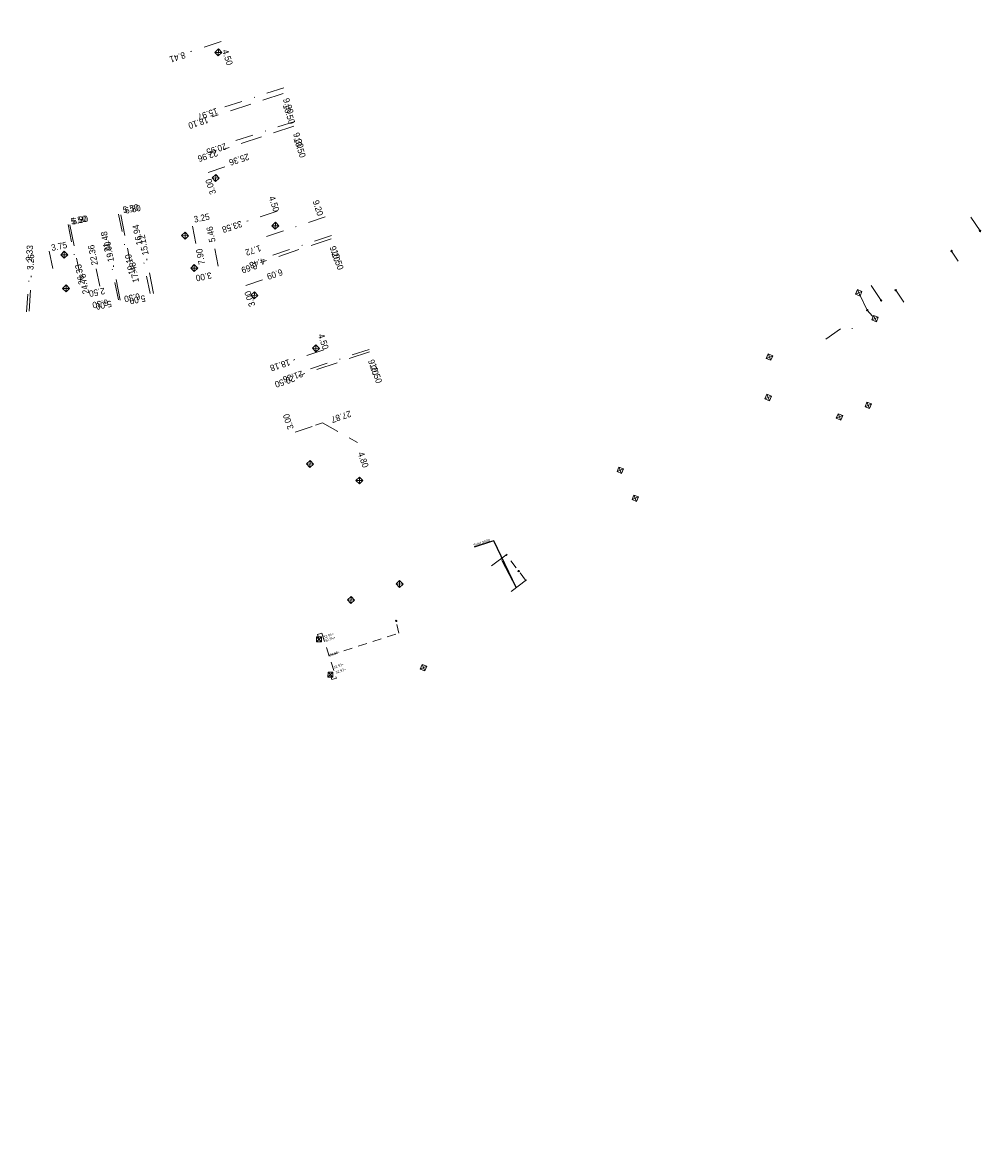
# Model space of a CAD drawing. Header units: inches. Extents: x 0 to 191500, y 0 to 342750.
# Tile 371 of 547: x 184821 to 184956, y 338458 to 338614. Entities that reach past the tile are written whole.
import ezdxf
from ezdxf import colors
from ezdxf.entities.mleader import LeaderData, LeaderLine
from ezdxf.enums import TextEntityAlignment as Align
from ezdxf.math import Vec2, Vec3

# ---------------------------------------------------------------- set-up
doc = ezdxf.new("R2010")
doc.units = ezdxf.units.IN
doc.header["$MEASUREMENT"] = 0
doc.set_wipeout_variables(frame=1)
for name, pattern in [('RI-HWA_HUISAANSLUITING', [4.8, 3, -1.8]), ('RI-HWA_KOLKAANSLUITING', [4.3, 2.5, -1.8]), ('RI-VWA_HUISAANSLUITING', [6.1, 2.5, -1.8, 0, -1.8])]:
    doc.linetypes.add(name, pattern=pattern)
doc.layers.get('0').update_dxf_attribs({"lineweight": 20})
for name, color, linetype, lineweight in [('ECW', 150, 'Continuous', 20), ('N-WE-RI-HWA-MAATVOERING-T25', 151, 'Continuous', 20), ('N-WE-RI-HWA_GOOT_LIJNGOOT-G', 220, 'Continuous', 20), ('N-WE-RI-HWA_HUISAANSLUITING', 150, 'RI-HWA_HUISAANSLUITING', 20), ('N-WE-RI-HWA_KOLK-S', 150, 'Continuous', 20), ('N-WE-RI-HWA_KOLKAANSLUITING_PVC-G', 150, 'RI-HWA_KOLKAANSLUITING', 20), ('N-WE-RI-HWA_KOLKAANSLUITING_PVC315-G', 180, 'RI-HWA_KOLKAANSLUITING', 20), ('N-WE-RI-HWA_KOLKAANSLUITING_PVC_160-G', 150, 'RI-HWA_KOLKAANSLUITING', 20), ('N-WE-RI-INLAAT', 7, 'Continuous', 20), ('N-WE-RI-VWA-MAATVOERING-T25', 30, 'Continuous', 20), ('N-WE-RI-VWA_HUISAANSLUITING', 20, 'RI-VWA_HUISAANSLUITING', 20), ('N-WE-RI-VWA_HUISAANSLUITING_PVC_160-G', 20, 'RI-VWA_HUISAANSLUITING', 20), ('Tekst algemeen', 7, 'Continuous', 20)]:
    doc.layers.add(name, color=color, linetype=linetype, lineweight=lineweight)
doc.styles.add('11', font='TXT')
doc.styles.add('NLCS-ISO', font='txt')
picture_1 = doc.add_image_def('image1.ecw', size_in_pixel=(220000, 285000))

# ---------------------------------------------------------------- blocks, each defined once
blk = doc.blocks.new('zandvang roostergoot')
blk.add_wipeout([(-0.23, 0), (0.23, 0), (0.23, -0.45), (-0.23, -0.45)])
blk = doc.blocks.new('A$C2C270354')
h = blk.add_hatch(color=256)
h.dxf.hatch_style = 1
edge = h.paths.add_edge_path()
edge.add_arc((0, 0), 0.1, 0, 360)
blk.add_circle((0, 0), 0.1)

msp = doc.modelspace()

# ---------------------------------------------------------------- linework, layer by layer
at = {"layer": 'N-WE-RI-HWA_HUISAANSLUITING'}
for p, q in [((184857.32703, 338604.36071), (184847.35541, 338601.07182)), ((184858.84932, 338599.74527), (184848.8777, 338596.45639)), ((184834.49271, 338587.30569), (184835.82455, 338580.6374)), ((184827.3341, 338585.87593), (184828.66593, 338579.20763)), ((184864.09471, 338583.92722), (184854.14749, 338580.56526)), ((184839.11813, 338576.19646), (184838.13884, 338581.09962)), ((184834.43071, 338575.26026), (184833.45142, 338580.16342)), ((184821.61902, 338573.70511), (184821.90847, 338578.69672)), ((184869.47705, 338568.00219), (184859.52982, 338564.64023))]:
    msp.add_line(p, q, dxfattribs=at)
at = {"layer": 'N-WE-RI-HWA_KOLK-S'}
for p, q in [((184848.22103, 338610.62789), (184847.7151, 338610.14927)), ((184848.19372, 338609.64334), (184848.22103, 338610.62789)), ((184848.69965, 338610.12196), (184848.22103, 338610.62789)), ((184847.7151, 338610.14927), (184848.69965, 338610.12196)), ((184847.7151, 338610.14927), (184848.19372, 338609.64334)), ((184848.19372, 338609.64334), (184848.69965, 338610.12196)), ((184847.85464, 338592.95616), (184847.34871, 338592.47754)), ((184847.34871, 338592.47754), (184848.33326, 338592.45023)), ((184847.34871, 338592.47754), (184847.82733, 338591.9716)), ((184847.82733, 338591.9716), (184847.85464, 338592.95616)), ((184847.82733, 338591.9716), (184848.33326, 338592.45023)), ((184848.33326, 338592.45023), (184847.85464, 338592.95616)), ((184856.25821, 338586.23632), (184855.75228, 338585.7577)), ((184855.75228, 338585.7577), (184856.73684, 338585.73039)), ((184855.75228, 338585.7577), (184856.23091, 338585.25177)), ((184856.23091, 338585.25177), (184856.25821, 338586.23632)), ((184856.23091, 338585.25177), (184856.73684, 338585.73039)), ((184856.73684, 338585.73039), (184856.25821, 338586.23632)), ((184843.55867, 338584.83164), (184843.05274, 338584.35302)), ((184843.05274, 338584.35302), (184844.0373, 338584.32571)), ((184843.05274, 338584.35302), (184843.53136, 338583.84709)), ((184843.53136, 338583.84709), (184843.55867, 338584.83164)), ((184843.53136, 338583.84709), (184844.0373, 338584.32571)), ((184844.0373, 338584.32571), (184843.55867, 338584.83164)), ((184826.54861, 338582.14773), (184826.04268, 338581.6691)), ((184826.04268, 338581.6691), (184827.02724, 338581.6418)), ((184826.04268, 338581.6691), (184826.52131, 338581.16317)), ((184826.52131, 338581.16317), (184826.54861, 338582.14773)), ((184826.52131, 338581.16317), (184827.02724, 338581.6418)), ((184827.02724, 338581.6418), (184826.54861, 338582.14773)), ((184844.83938, 338580.2756), (184844.33345, 338579.79698)), ((184844.33345, 338579.79698), (184845.31801, 338579.76967)), ((184844.33345, 338579.79698), (184844.81207, 338579.29104)), ((184844.81207, 338579.29104), (184844.83938, 338580.2756)), ((184844.81207, 338579.29104), (184845.31801, 338579.76967)), ((184845.31801, 338579.76967), (184844.83938, 338580.2756)), ((184826.82062, 338577.40909), (184826.31469, 338576.93046)), ((184826.31469, 338576.93046), (184827.29924, 338576.90316)), ((184826.31469, 338576.93046), (184826.79331, 338576.42453)), ((184826.79331, 338576.42453), (184826.82062, 338577.40909)), ((184826.79331, 338576.42453), (184827.29924, 338576.90316)), ((184827.29924, 338576.90316), (184826.82062, 338577.40909)), ((184853.30651, 338576.43922), (184852.80058, 338575.9606)), ((184853.2792, 338575.45466), (184853.30651, 338576.43922)), ((184853.78513, 338575.93329), (184853.30651, 338576.43922)), ((184938.11033, 338576.75858), (184937.84542, 338576.11447)), ((184937.84542, 338576.11447), (184938.75444, 338576.49366)), ((184937.84542, 338576.11447), (184938.48952, 338575.84956)), ((184938.11033, 338576.75858), (184938.48952, 338575.84956)), ((184938.75444, 338576.49366), (184938.11033, 338576.75858)), ((184938.48952, 338575.84956), (184938.75444, 338576.49366)), ((184852.80058, 338575.9606), (184853.78513, 338575.93329)), ((184852.80058, 338575.9606), (184853.2792, 338575.45466)), ((184853.2792, 338575.45466), (184853.78513, 338575.93329)), ((184940.40033, 338573.12858), (184940.13542, 338572.48447)), ((184940.40033, 338573.12858), (184940.77952, 338572.21956)), ((184941.04444, 338572.86366), (184940.40033, 338573.12858)), ((184940.13542, 338572.48447), (184941.04444, 338572.86366)), ((184940.13542, 338572.48447), (184940.77952, 338572.21956)), ((184940.77952, 338572.21956), (184941.04444, 338572.86366)), ((184861.94663, 338568.97429), (184861.4407, 338568.49567)), ((184861.4407, 338568.49567), (184862.42526, 338568.46836)), ((184861.4407, 338568.49567), (184861.91933, 338567.98973)), ((184861.91933, 338567.98973), (184861.94663, 338568.97429)), ((184861.91933, 338567.98973), (184862.42526, 338568.46836)), ((184862.42526, 338568.46836), (184861.94663, 338568.97429)), ((184925.55241, 338567.71365), (184925.28749, 338567.06955)), ((184925.28749, 338567.06955), (184926.19651, 338567.44874)), ((184925.28749, 338567.06955), (184925.93159, 338566.80464)), ((184925.55241, 338567.71365), (184925.93159, 338566.80464)), ((184926.19651, 338567.44874), (184925.55241, 338567.71365)), ((184925.93159, 338566.80464), (184926.19651, 338567.44874)), ((184925.36841, 338562.03265), (184925.10349, 338561.38855)), ((184925.36841, 338562.03265), (184925.74759, 338561.12364)), ((184926.01251, 338561.76774), (184925.36841, 338562.03265)), ((184925.10349, 338561.38855), (184926.01251, 338561.76774)), ((184925.10349, 338561.38855), (184925.74759, 338561.12364)), ((184925.74759, 338561.12364), (184926.01251, 338561.76774)), ((184939.45399, 338560.92271), (184939.18907, 338560.27861)), ((184939.18907, 338560.27861), (184940.09809, 338560.6578)), ((184939.45399, 338560.92271), (184939.83317, 338560.0137)), ((184940.09809, 338560.6578), (184939.45399, 338560.92271)), ((184939.83317, 338560.0137), (184940.09809, 338560.6578)), ((184935.40299, 338559.28271), (184935.13807, 338558.63861)), ((184935.13807, 338558.63861), (184936.04709, 338559.0178)), ((184935.40299, 338559.28271), (184935.78217, 338558.3737)), ((184936.04709, 338559.0178), (184935.40299, 338559.28271)), ((184935.78217, 338558.3737), (184936.04709, 338559.0178)), ((184939.18907, 338560.27861), (184939.83317, 338560.0137)), ((184935.13807, 338558.63861), (184935.78217, 338558.3737)), ((184861.12922, 338552.70048), (184860.62329, 338552.22185)), ((184861.10191, 338551.71592), (184861.12922, 338552.70048)), ((184861.60784, 338552.19455), (184861.12922, 338552.70048)), ((184860.62329, 338552.22185), (184861.60784, 338552.19455)), ((184860.62329, 338552.22185), (184861.10191, 338551.71592)), ((184861.10191, 338551.71592), (184861.60784, 338552.19455)), ((184904.56688, 338551.78702), (184904.30196, 338551.14292)), ((184904.30196, 338551.14292), (184905.21098, 338551.5221)), ((184904.30196, 338551.14292), (184904.94606, 338550.878)), ((184904.56688, 338551.78702), (184904.94606, 338550.878)), ((184905.21098, 338551.5221), (184904.56688, 338551.78702)), ((184904.94606, 338550.878), (184905.21098, 338551.5221)), ((184868.07964, 338550.37998), (184867.5737, 338549.90135)), ((184867.5737, 338549.90135), (184868.55826, 338549.87404)), ((184867.5737, 338549.90135), (184868.05233, 338549.39542)), ((184868.05233, 338549.39542), (184868.07964, 338550.37998)), ((184868.05233, 338549.39542), (184868.55826, 338549.87404)), ((184868.55826, 338549.87404), (184868.07964, 338550.37998)), ((184906.68088, 338547.84202), (184906.41596, 338547.19792)), ((184906.41596, 338547.19792), (184907.32498, 338547.5771)), ((184906.41596, 338547.19792), (184907.06006, 338546.933)), ((184906.68088, 338547.84202), (184907.06006, 338546.933)), ((184907.32498, 338547.5771), (184906.68088, 338547.84202)), ((184907.06006, 338546.933), (184907.32498, 338547.5771)), ((184873.71577, 338535.82033), (184873.20984, 338535.3417)), ((184873.68847, 338534.83577), (184873.71577, 338535.82033)), ((184874.1944, 338535.3144), (184873.71577, 338535.82033)), ((184873.20984, 338535.3417), (184874.1944, 338535.3144)), ((184873.20984, 338535.3417), (184873.68847, 338534.83577)), ((184873.68847, 338534.83577), (184874.1944, 338535.3144)), ((184866.8893, 338533.55051), (184866.38337, 338533.07188)), ((184866.38337, 338533.07188), (184867.36793, 338533.04457)), ((184866.38337, 338533.07188), (184866.862, 338532.56595)), ((184866.862, 338532.56595), (184866.8893, 338533.55051)), ((184866.862, 338532.56595), (184867.36793, 338533.04457)), ((184867.36793, 338533.04457), (184866.8893, 338533.55051)), ((184862.03449, 338527.89267), (184862.033, 338527.19622)), ((184862.033, 338527.19622), (184862.73095, 338527.89117)), ((184862.03449, 338527.89267), (184862.72945, 338527.19472)), ((184862.73095, 338527.89117), (184862.03449, 338527.89267)), ((184862.72945, 338527.19472), (184862.73095, 338527.89117)), ((184862.033, 338527.19622), (184862.72945, 338527.19472)), ((184876.89025, 338523.99799), (184876.62533, 338523.35389)), ((184876.62533, 338523.35389), (184877.53435, 338523.73307)), ((184876.62533, 338523.35389), (184877.26943, 338523.08897)), ((184876.89025, 338523.99799), (184877.26943, 338523.08897)), ((184877.53435, 338523.73307), (184876.89025, 338523.99799)), ((184877.26943, 338523.08897), (184877.53435, 338523.73307)), ((184863.64519, 338522.90055), (184863.64369, 338522.20409)), ((184863.64369, 338522.20409), (184864.34164, 338522.89905)), ((184863.64369, 338522.20409), (184864.34015, 338522.2026)), ((184863.64519, 338522.90055), (184864.34015, 338522.2026)), ((184864.34164, 338522.89905), (184863.64519, 338522.90055)), ((184864.34015, 338522.2026), (184864.34164, 338522.89905))]:
    msp.add_line(p, q, dxfattribs=at)
at = {"layer": 'N-WE-RI-HWA_KOLKAANSLUITING_PVC-G'}
for p, q in [((184848.59379, 338611.68373), (184844.32024, 338610.27421)), ((184846.78041, 338593.23748), (184849.62944, 338594.17716)), ((184856.47772, 338587.78033), (184852.20417, 338586.37081)), ((184844.58247, 338585.70077), (184845.21901, 338582.51372)), ((184848.19932, 338580.04972), (184847.61175, 338582.99161)), ((184824.42853, 338582.18537), (184825.163, 338578.508)), ((184831.52871, 338577.23003), (184831.03906, 338579.68161)), ((184852.07387, 338577.33105), (184854.91594, 338578.29161)), ((184863.05009, 338568.27893), (184858.78699, 338566.8381)), ((184859.04694, 338556.69944), (184861.889, 338557.66)), ((184861.889, 338557.66), (184862.86626, 338557.9903)), ((184862.86626, 338557.9903), (184867.78108, 338555.21801))]:
    msp.add_line(p, q, dxfattribs=at)
at = {"layer": 'N-WE-RI-HWA_KOLKAANSLUITING_PVC315-G', "ltscale": 0.5}
for points in [[(184891.41116, 338535.87448), (184888.74944, 338539.38368)], [(184863.80456, 338525.23693), (184873.6058, 338528.39928), (184873.24049, 338530.13338)], [(184862.31288, 338527.75782), (184862.16717, 338528.20944), (184862.78153, 338528.40766), (184864.82759, 338522.06619), (184864.19579, 338521.86234), (184864.06176, 338522.33744)]]:
    msp.add_lwpolyline(points, dxfattribs=at)
at = {"layer": 'N-WE-RI-HWA_KOLKAANSLUITING_PVC_160-G'}
for q in [(184938.29872, 338576.28236), (184940.23551, 338573.00399)]:
    msp.add_line((184939.5032, 338573.86402), q, dxfattribs=at)
at = {"layer": 'N-WE-RI-VWA_HUISAANSLUITING'}
for p, q in [((184857.42594, 338605.16617), (184848.58418, 338602.28289)), ((184858.96989, 338600.43155), (184850.12813, 338597.54827)), ((184834.17573, 338587.36489), (184835.25614, 338581.97205)), ((184863.25815, 338586.9844), (184854.52489, 338584.09126)), ((184827.0866, 338585.94465), (184828.167, 338580.55181)), ((184864.12609, 338584.36443), (184855.39283, 338581.47128)), ((184838.61161, 338576.2191), (184837.37405, 338582.39635)), ((184834.16006, 338575.32728), (184832.92251, 338581.50453)), ((184821.2303, 338573.61393), (184821.70153, 338579.89628)), ((184869.43437, 338568.3408), (184860.70112, 338565.44766))]:
    msp.add_line(p, q, dxfattribs=at)
at = {"layer": 'N-WE-RI-VWA_HUISAANSLUITING_PVC_160-G'}
for p, q in [((184955.36454, 338585.00841), (184954.0486, 338586.97664)), ((184951.35537, 338582.19152), (184952.28918, 338580.78049)), ((184941.45543, 338575.23569), (184939.90942, 338577.55609)), ((184943.50083, 338576.67282), (184944.62476, 338574.99636))]:
    msp.add_line(p, q, dxfattribs=at)
at = {"layer": 'N-WE-RI-VWA_HUISAANSLUITING_PVC_160-G', "flags": 128}
msp.add_lwpolyline([(184933.691, 338569.781), (184936.35044, 338571.64912), (184938.60611, 338570.85615)], dxfattribs=at)

# ---------------------------------------------------------------- block references
at = {"layer": 'N-WE-RI-INLAAT', "rotation": 0.06357443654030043}
for p in [(184955.36454, 338585.00841), (184951.35537, 338582.19152), (184943.50083, 338576.67282), (184941.45543, 338575.23569), (184939.5032, 338573.86402), (184873.24241, 338530.12423)]:
    msp.add_blockref('A$C2C270354', p, dxfattribs=at)

# ---------------------------------------------------------------- texts
at = {"layer": 'N-WE-RI-HWA-MAATVOERING-T25', "style": '11', "width": 0.962021}
for s, rotation, p in [('4.50', 288.3, (184849.4387, 338608.24047)), ('10.50', 288.3, (184858.18294, 338599.97171)), ('10.50', 288.3, (184859.70368, 338595.21954)), ('25.36', 198.3, (184849.62879, 338595.02946)), ('4.50', 288.3, (184855.99688, 338587.61608)), ('7.90', 101.3, (184845.922, 338582.57879)), ('10.50', 288.7, (184865.02626, 338579.44236)), ('17.48', 101.3, (184836.51243, 338580.67792)), ('3.00', 191.3, (184844.97153, 338578.77706)), ('6.09', 198.7, (184854.95137, 338578.96714)), ('24.78', 101.3, (184829.47902, 338579.06218)), ('2.50', 191.3, (184829.95425, 338576.59106)), ('5.00', 191.3, (184830.90471, 338574.78524)), ('5.00', 191.3, (184835.65702, 338575.54558)), ('4.50', 288.7, (184862.93524, 338568.22725)), ('10.50', 288.7, (184870.44388, 338563.47509)), ('27.87', 198.7, (184863.98075, 338558.81797)), ('4.80', 288.7, (184868.54296, 338551.59468))]:
    msp.add_text(s, height=0.89986, rotation=rotation, dxfattribs=at).set_placement(p, align=Align.RIGHT)
for s, rotation, p in [('8.41', 198.3, (184843.40949, 338610.23716)), ('18.10', 198.3, (184846.64106, 338601.11301)), ('22.96', 198.3, (184847.9717, 338596.45589)), ('3.00', 108.3, (184847.91875, 338590.3186)), ('6.80', 11.3, (184835.16239, 338587.41806)), ('6.80', 11.3, (184827.7488, 338585.89737)), ('3.25', 11.3, (184844.85709, 338586.1825)), ('5.46', 101.3, (184847.83086, 338583.50983)), ('33.58', 198.3, (184851.39336, 338586.47634)), ('15.12', 101.3, (184838.4213, 338581.70401)), ('3.75', 11.3, (184824.80237, 338582.19068)), ('22.36', 101.3, (184831.29284, 338580.27836)), ('19.90', 101.3, (184833.57395, 338580.75357)), ('3.26', 86.7, (184822.19644, 338579.4904)), ('3.69', 198.7, (184853.48636, 338580.58338)), ('3.00', 108.7, (184853.43114, 338574.53943)), ('18.18', 198.7, (184858.14362, 338566.99219)), ('20.50', 198.7, (184858.80894, 338564.71115)), ('3.00', 108.7, (184858.84877, 338557.24155))]:
    msp.add_text(s, height=0.89986, rotation=rotation, dxfattribs=at).set_placement(p)
at = {"layer": 'N-WE-RI-HWA-MAATVOERING-T25', "style": 'NLCS-ISO'}
for s, p in [('32.94+', (184863.0733, 338527.65042)), ('32.94+', (184863.28404, 338527.13549)), ('33.00+', (184863.93758, 338525.10254)), ('32.93+', (184864.47304, 338523.36571)), ('32.93+', (184864.78207, 338522.6695))]:
    msp.add_text(s, height=0.36, rotation=20.4557329, dxfattribs=at).set_placement(p)
at = {"layer": 'N-WE-RI-VWA-MAATVOERING-T25', "style": '11', "width": 0.962021}
for s, rotation, p in [('9.30', 288.1, (184857.99285, 338601.39736)), ('9.30', 288.1, (184859.41854, 338596.55015)), ('9.20', 288.3, (184862.17487, 338587.04582)), ('9.20', 288.3, (184864.55103, 338580.58288)), ('19.10', 101.3, (184835.94216, 338581.81844)), ('26.33', 101.3, (184828.90875, 338580.39279)), ('6.30', 191.3, (184834.89665, 338575.83071)), ('6.30', 191.3, (184830.42948, 338574.97532)), ('9.20', 288.3, (184869.96865, 338564.61561))]:
    msp.add_text(s, height=0.89986, rotation=rotation, dxfattribs=at).set_placement(p, align=Align.RIGHT)
for s, rotation, p in [('15.97', 198.1, (184847.97071, 338602.34872)), ('20.95', 198.1, (184849.20631, 338597.40647)), ('5.50', 11.3, (184834.87725, 338587.51311)), ('5.50', 11.3, (184827.55871, 338585.89737)), ('16.94', 101.3, (184837.56588, 338583.12965)), ('21.48', 101.3, (184833.09872, 338582.17922)), ('2.33', 85.7, (184822.00888, 338580.73029)), ('1.72', 198.3, (184854.05465, 338583.05478)), ('4.48', 198.3, (184854.62493, 338581.24896)), ('21.36', 198.3, (184859.94751, 338565.37673))]:
    msp.add_text(s, height=0.89986, rotation=rotation, dxfattribs=at).set_placement(p)

# ---------------------------------------------------------------- pictures from other files: only their frames are drawn
at = {"layer": 'ECW'}
image = msp.add_image(picture_1, insert=(180500, 328500), size_in_units=(11000, 14250), dxfattribs=at)
image.dxf.flags = 7

# ---------------------------------------------------------------- next in the draw order: block references
at = {"layer": 'N-WE-RI-HWA_GOOT_LIJNGOOT-G', "xscale": 0.75, "yscale": 0.3, "rotation": 216.8976998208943}
for p in [(184888.74944, 338539.38368), (184891.49221, 338535.76652)]:
    msp.add_blockref('zandvang roostergoot', p, dxfattribs=at)

# ---------------------------------------------------------------- next in the draw order: linework, layer by layer
at = {"layer": 'N-WE-RI-HWA_GOOT_LIJNGOOT-G', "flags": 128}
for points in [[(184888.84386, 338539.53898), (184886.64466, 338537.88791)], [(184891.58663, 338535.92182), (184889.38743, 338534.27075)]]:
    msp.add_lwpolyline(points, dxfattribs=at)

# ---------------------------------------------------------------- next in the draw order: leaders
at = {"layer": 'Tekst algemeen'}
ml = msp.add_multileader_mtext('Standard', dxfattribs=at)
ml.set_content('\\pxi-3,l4,t4;{\\fArial|b0|i0|c0|p34;\\W1;Solid 300D}', color=256)
ml.set_leader_properties()
ml.build(insert=Vec2(0, 0))
ml.multileader.update_dxf_attribs({"text_right_attachment_type": 6, "dogleg_length": 0.36, "arrow_head_size": 0.36})
ctx = ml.context
ctx.base_point, ctx.char_height, ctx.arrow_head_size, ctx.landing_gap_size, ctx.plane_origin, ctx.plane_x_axis, ctx.plane_y_axis = Vec3(184884.07941, 338540.75023), 0.36, 0.36, 0.09, Vec3(184871.33686, 338529.91158), Vec3(0.951903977, 0.306396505), Vec3(-0.306396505, 0.951903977)
ctx.right_attachment, ctx.text_align_type = 6, 2
notes = []
notes.append((ctx, [(1, (1, 1, 0), (184886.96468, 338541.41756), (-0.951903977, -0.306396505), 0.36, [(1, [(184887.96927, 338538.89657), (184890.12084, 338534.83244)], 0, [])])]))
ctx.mtext.insert, ctx.mtext.text_direction, ctx.mtext.rotation, ctx.mtext.alignment, ctx.mtext.flow_direction = Vec3(184886.40396, 338541.6909), Vec3(0.951903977, 0.306396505), 0.311405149, 3, 5
ctx.mtext.has_bg_fill, ctx.mtext.bg_color, ctx.mtext.bg_scale_factor, ctx.mtext.bg_transparency, ctx.mtext.use_window_bg_color = 1, -1027028792, 1.5, 0, 1
for ctx, leaders in notes:
    for number, flags, end, landing, length, lines in leaders:
        leader = LeaderData()
        leader.index, (leader.has_last_leader_line, leader.has_dogleg_vector, leader.attachment_direction) = number, flags
        leader.last_leader_point, leader.dogleg_vector, leader.dogleg_length = Vec3(end), Vec3(landing), length
        for number, points, colour, breaks in lines:
            line = LeaderLine()
            line.index, line.vertices, line.color, line.breaks = number, Vec3.list(points), colors.encode_raw_color(colour), breaks
            leader.lines.append(line)
        ctx.leaders.append(leader)

# ---------------------------------------------------------------- next in the draw order: block references
at = {"layer": 'N-WE-RI-INLAAT', "rotation": 0.06357443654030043}
msp.add_blockref('A$C2C270354', (184890.46811, 338537.13061), dxfattribs=at)

doc.saveas('drawing.dxf')
